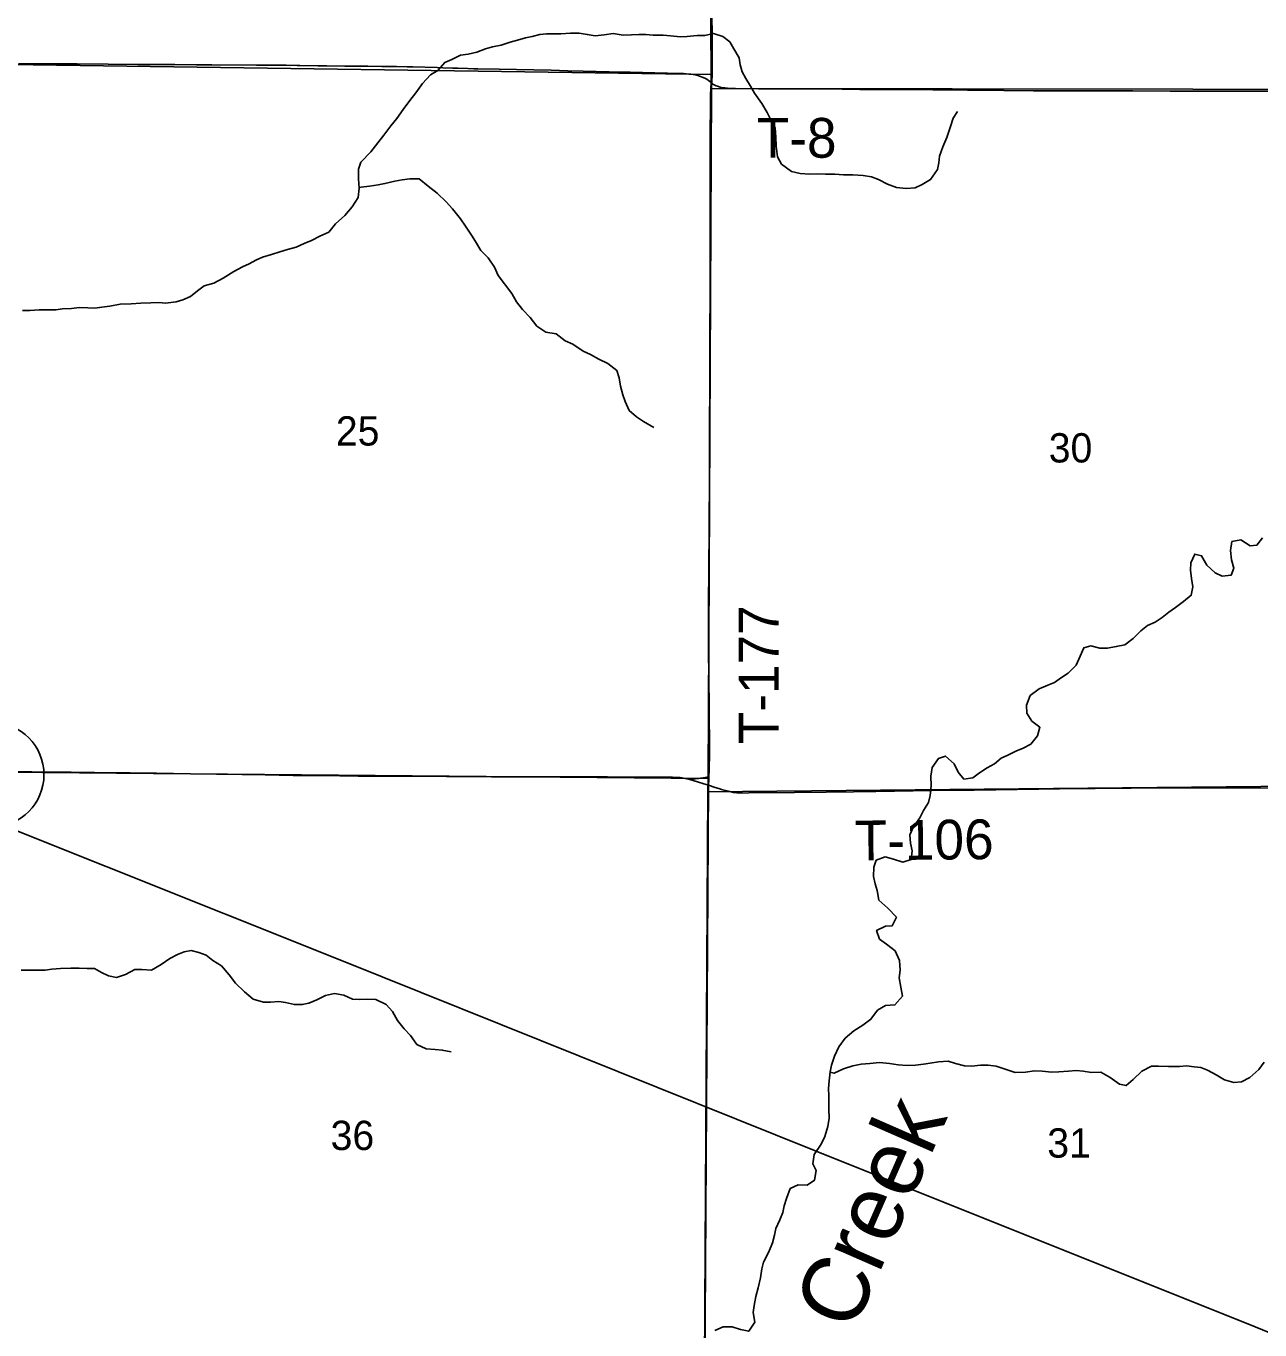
# Model space of a CAD drawing. Extents: x 0 to 34, y 0 to 22.
# Drawn here: x 6.249 to 7.13, y 14.844 to 15.776 of the extents above; entities that cross this region are included whole.
import ezdxf

# ---------------------------------------------------------------- set-up
doc = ezdxf.new("R2010")
doc.units = 0
for name, color, linetype in [('GM_X_Corporation', 7, 'Continuous'), ('GM_X_County_Road', 7, 'Continuous'), ('GM_X_Minor_River', 7, 'Continuous'), ('GM_X_Minor_River_Text', 7, 'Continuous'), ('GM_X_Rail_Line', 7, 'Continuous'), ('GM_X_Section_Text', 7, 'Continuous'), ('GM_X_Township_Road', 7, 'Continuous'), ('GM_X_Township_Road_Text', 7, 'Continuous'), ('GM_X_Unincorporated', 7, 'Continuous')]:
    doc.layers.add(name, color=color, linetype=linetype)

msp = doc.modelspace()

# ---------------------------------------------------------------- linework, layer by layer
at = {"layer": 'GM_X_Corporation'}
for points in [[(6.23242, 16.25473), (6.73708, 16.24308), (6.7375, 16.23213), (6.73921, 15.74137), (6.23752, 15.74845)], [(6.7375, 16.23213), (7.26066, 16.23244), (7.25453, 15.73061), (6.73877, 15.73133), (6.73921, 15.74137)], [(6.23752, 15.74845), (6.73921, 15.74137), (6.73877, 15.73133), (6.7363, 15.23833), (6.23441, 15.24275)], [(6.73877, 15.73133), (7.25453, 15.73061), (7.25449, 15.2338), (6.73624, 15.22867), (6.7363, 15.23833)], [(6.23441, 15.24275), (6.7363, 15.23833), (6.73624, 15.22867), (6.73321, 14.73756), (6.2292, 14.73651)], [(6.73624, 15.22867), (7.25449, 15.2338), (7.2556, 14.73907), (7.23021, 14.73904), (6.73321, 14.73756)]]:
    msp.add_lwpolyline(points, close=True, dxfattribs=at)
msp.add_lwpolyline([(6.73595, 16.2426), (6.73846, 15.73549), (6.73808, 15.72671), (6.738, 15.72314), (6.73783, 15.69487), (6.73776, 15.66131), (6.73773, 15.63955), (6.73782, 15.59698), (6.7376, 15.54447), (6.73755, 15.52303), (6.73734, 15.48512), (6.73724, 15.45653), (6.73703, 15.41551), (6.73664, 15.36176), (6.73672, 15.33255), (6.73686, 15.30862), (6.73704, 15.29091), (6.73715, 15.25673), (6.73708, 15.24461), (6.73683, 15.2396), (6.73675, 15.2376), (6.7366, 15.23378), (6.73352, 14.73769)], dxfattribs=at)
msp.add_lwpolyline([(6.73595, 16.2426), (6.73846, 15.73549), (6.73808, 15.72671), (6.738, 15.72314), (6.73783, 15.69487), (6.73776, 15.66131), (6.73773, 15.63955), (6.73782, 15.59698), (6.7376, 15.54447), (6.73755, 15.52303), (6.73734, 15.48512), (6.73724, 15.45653), (6.73703, 15.41551), (6.73664, 15.36176), (6.73672, 15.33255), (6.73686, 15.30862), (6.73704, 15.29091), (6.73715, 15.25673), (6.73708, 15.24461), (6.73683, 15.2396), (6.73675, 15.2376), (6.7366, 15.23378), (6.73352, 14.73769)], dxfattribs=at)
at = {"layer": 'GM_X_County_Road'}
for points in [[(6.24378, 15.74898), (6.25497, 15.7489), (6.26554, 15.74889), (6.28573, 15.74881), (6.3078, 15.74859), (6.32894, 15.74849), (6.35536, 15.74829), (6.3709, 15.7482), (6.38178, 15.7482), (6.4138, 15.74803), (6.42716, 15.74799), (6.4349, 15.74792), (6.44295, 15.74774), (6.44481, 15.74773), (6.45754, 15.74749), (6.46407, 15.74736), (6.47681, 15.74727), (6.48054, 15.7472), (6.48334, 15.74718), (6.49332, 15.7472), (6.50321, 15.74703), (6.51375, 15.74691), (6.52151, 15.74672), (6.52555, 15.74662), (6.54294, 15.74617), (6.54698, 15.74599), (6.55381, 15.74581), (6.55754, 15.74573), (6.56468, 15.74552), (6.56903, 15.7454), (6.57183, 15.74536), (6.58706, 15.74516), (6.62434, 15.74432), (6.63615, 15.74393), (6.64703, 15.7437), (6.65635, 15.74342), (6.6753, 15.74299), (6.68058, 15.74283), (6.68587, 15.74272), (6.68959, 15.7426), (6.6983, 15.74241), (6.71633, 15.74205), (6.71876, 15.74193), (6.72065, 15.74184), (6.72402, 15.7415), (6.72734, 15.74095), (6.7291, 15.74051), (6.73025, 15.74016), (6.73278, 15.7392), (6.73441, 15.73845), (6.73541, 15.73785), (6.73661, 15.73702), (6.7376, 15.73618), (6.73857, 15.73521)], [(6.23508, 15.24316), (6.25341, 15.24301), (6.28138, 15.24272), (6.29817, 15.24254), (6.32366, 15.24226), (6.3423, 15.24195), (6.36654, 15.24161), (6.40352, 15.24102), (6.42, 15.24077), (6.43988, 15.24044), (6.46008, 15.24035), (6.4865, 15.23998), (6.51944, 15.23981), (6.54959, 15.23966), (6.56544, 15.23968), (6.56917, 15.23966), (6.57414, 15.2396), (6.5816, 15.23952), (6.59061, 15.23947), (6.60087, 15.23945), (6.6105, 15.23947), (6.62511, 15.23944), (6.64096, 15.23939), (6.66458, 15.23935), (6.67577, 15.23925), (6.68352, 15.23919), (6.69595, 15.23919), (6.7031, 15.23922), (6.71089, 15.23913), (6.71494, 15.23896), (6.71646, 15.23886), (6.71793, 15.23865), (6.71992, 15.23831), (6.72229, 15.23775)], [(6.72229, 15.23775), (6.72327, 15.23751), (6.72867, 15.23598), (6.73327, 15.23449), (6.73671, 15.2335)]]:
    msp.add_lwpolyline(points, dxfattribs=at)
at = {"layer": 'GM_X_Minor_River'}
for points in [[(6.45319, 15.62269), (6.45909, 15.6257), (6.46536, 15.62871), (6.47032, 15.63457), (6.47699, 15.64062), (6.48214, 15.64667), (6.48634, 15.65348), (6.48713, 15.65993), (6.48659, 15.66677), (6.48662, 15.6736), (6.48835, 15.67872), (6.4954, 15.68609), (6.50055, 15.69233), (6.50475, 15.69782), (6.50971, 15.70463), (6.5141, 15.70992), (6.51849, 15.71617), (6.52327, 15.7226), (6.52765, 15.72827), (6.53243, 15.7349), (6.53815, 15.74095), (6.54328, 15.74415), (6.54824, 15.74982), (6.55338, 15.75189), (6.55946, 15.75509), (6.56497, 15.75583), (6.57105, 15.75713), (6.57732, 15.75957), (6.58226, 15.76107), (6.58853, 15.76218), (6.59499, 15.76443), (6.60031, 15.76574), (6.60582, 15.76742), (6.61057, 15.76835), (6.61627, 15.76984), (6.62102, 15.77039), (6.63127, 15.77035), (6.63811, 15.77089), (6.64437, 15.77067), (6.65006, 15.76989), (6.65575, 15.76892), (6.6622, 15.76965), (6.66847, 15.77057), (6.67568, 15.7694), (6.68175, 15.76957), (6.68688, 15.76974), (6.69181, 15.76972), (6.69712, 15.76931), (6.70415, 15.76947), (6.70946, 15.76888), (6.71667, 15.76828), (6.72142, 15.76845), (6.72863, 15.76918), (6.73395, 15.76916), (6.74021, 15.77046), (6.74685, 15.76834), (6.75177, 15.76453), (6.75478, 15.75958), (6.75855, 15.75311), (6.75929, 15.74818), (6.76079, 15.74323), (6.76323, 15.73829), (6.76663, 15.73296), (6.76945, 15.72802), (6.77474, 15.72059), (6.77851, 15.71412), (6.78095, 15.70937), (6.78415, 15.70309), (6.7847, 15.69645), (6.78486, 15.68999), (6.78596, 15.6824), (6.78879, 15.67726), (6.79598, 15.67192), (6.80205, 15.67056), (6.80907, 15.66997), (6.8142, 15.67032), (6.82008, 15.67011), (6.82691, 15.67008), (6.83317, 15.66967), (6.83962, 15.66965), (6.84702, 15.66905), (6.85309, 15.66807), (6.85802, 15.66615), (6.86446, 15.6629), (6.8709, 15.66059), (6.87773, 15.65981), (6.88419, 15.66035), (6.88913, 15.66261), (6.89522, 15.66619), (6.90019, 15.67338), (6.90116, 15.67812), (6.90155, 15.68286), (6.90405, 15.68968), (6.90693, 15.69631), (6.90943, 15.70408), (6.91135, 15.70996), (6.91441, 15.71488)], [(6.48708, 15.66056), (6.48865, 15.66069), (6.49454, 15.66142), (6.50062, 15.66234), (6.50555, 15.66327), (6.51258, 15.66495), (6.5179, 15.66607), (6.52322, 15.66661), (6.53005, 15.66677), (6.53648, 15.66143), (6.54292, 15.65647), (6.54934, 15.65037), (6.55388, 15.64523), (6.55954, 15.63818), (6.56312, 15.63285), (6.56746, 15.62657), (6.57029, 15.62182), (6.57406, 15.61554), (6.57935, 15.6102), (6.58388, 15.60354), (6.58632, 15.59765), (6.59614, 15.5847), (6.59953, 15.5788), (6.60387, 15.57328), (6.60916, 15.56775), (6.61407, 15.56147), (6.6205, 15.55708), (6.6279, 15.55591), (6.63433, 15.55095), (6.63964, 15.54846), (6.64721, 15.54368), (6.65232, 15.54119), (6.65838, 15.53794), (6.66463, 15.53469), (6.67126, 15.52973), (6.67294, 15.52459), (6.67387, 15.51852), (6.67536, 15.51244), (6.67705, 15.5075), (6.68006, 15.50122), (6.68516, 15.49664), (6.69027, 15.4934), (6.69747, 15.489)], [(6.24667, 15.5727), (6.2518, 15.57268), (6.25863, 15.57303), (6.26471, 15.57319), (6.2704, 15.57317), (6.27534, 15.57372), (6.2816, 15.57407), (6.2873, 15.5748), (6.29337, 15.57459), (6.2983, 15.57419), (6.30324, 15.57493), (6.30894, 15.57566), (6.31635, 15.57715), (6.32432, 15.5775), (6.33115, 15.57785), (6.33837, 15.5782), (6.34406, 15.57836), (6.34881, 15.57796), (6.3564, 15.57888), (6.36115, 15.58019), (6.36667, 15.58263), (6.37162, 15.58678), (6.37638, 15.59037), (6.38341, 15.59224), (6.39007, 15.59563), (6.39768, 15.60053), (6.40377, 15.60373), (6.40852, 15.60599), (6.41327, 15.60862), (6.41803, 15.61069), (6.42449, 15.61256), (6.43038, 15.61463), (6.43589, 15.61612), (6.44216, 15.6178), (6.44787, 15.62043), (6.45319, 15.62269)], [(6.85635, 15.17994), (6.86282, 15.18219), (6.86888, 15.18065), (6.87533, 15.17853), (6.88141, 15.18041), (6.88219, 15.18667), (6.88089, 15.19198), (6.88053, 15.19806), (6.88303, 15.20374), (6.88761, 15.21017), (6.8901, 15.21548), (6.89373, 15.22116), (6.89489, 15.22609), (6.89568, 15.23291), (6.89552, 15.23994), (6.8963, 15.2462), (6.90088, 15.25244), (6.90602, 15.25432), (6.91207, 15.24879), (6.91489, 15.2427), (6.91904, 15.23775), (6.92531, 15.23867), (6.93026, 15.24226), (6.93578, 15.24584), (6.94091, 15.24866), (6.94568, 15.25282), (6.95043, 15.25489), (6.95614, 15.25771), (6.96127, 15.25997), (6.96679, 15.26279), (6.97156, 15.26884), (6.97329, 15.27491), (6.96761, 15.2793), (6.96403, 15.28501), (6.96387, 15.2907), (6.96636, 15.29752), (6.97284, 15.30243), (6.97911, 15.30487), (6.98386, 15.30694), (6.98881, 15.31033), (6.99357, 15.31354), (6.99929, 15.31921), (7.00216, 15.32565), (7.00466, 15.33152), (7.0096, 15.33302), (7.01623, 15.33147), (7.02155, 15.33126), (7.02782, 15.33256), (7.03389, 15.33386), (7.03999, 15.33839), (7.04551, 15.34387), (7.05028, 15.34765), (7.0556, 15.3499), (7.06055, 15.3533), (7.06531, 15.35707), (7.07007, 15.36047), (7.07597, 15.36462), (7.08149, 15.36915), (7.08247, 15.37522), (7.08154, 15.38111), (7.08081, 15.38718), (7.08102, 15.39231), (7.08389, 15.39856), (7.08882, 15.3974), (7.09259, 15.39074), (7.09845, 15.38521), (7.10357, 15.38272), (7.11002, 15.38364), (7.11175, 15.38857), (7.11026, 15.39446), (7.10953, 15.40111), (7.1105, 15.40756), (7.11696, 15.40886), (7.12359, 15.40446), (7.12834, 15.40501), (7.13234, 15.41031)], [(6.74124, 14.84396), (6.74714, 14.8464), (6.75359, 14.84638), (6.75947, 14.84446), (6.76535, 14.84329), (6.76974, 14.84972), (6.76844, 14.85675), (6.76922, 14.86168), (6.77039, 14.86813), (6.77212, 14.87438), (6.77367, 14.88159), (6.77484, 14.88785), (6.77599, 14.89278), (6.77982, 14.89997), (6.78232, 14.9066), (6.78386, 14.91191), (6.78483, 14.91665), (6.78751, 14.9229), (6.78962, 14.92821), (6.79078, 14.93294), (6.79232, 14.93825), (6.79501, 14.94526), (6.80071, 14.94789), (6.80716, 14.94768), (6.8123, 14.95126), (6.81347, 14.95809), (6.81121, 14.96284), (6.81219, 14.96967), (6.81716, 14.97705), (6.81984, 14.98235), (6.82196, 14.98955), (6.82293, 14.99562), (6.82258, 15.00208), (6.82262, 15.01157), (6.82245, 15.01669), (6.82285, 15.02219), (6.82345, 15.02864), (6.82442, 15.03338), (6.82653, 15.03982), (6.82979, 15.04645), (6.83418, 15.0527), (6.84046, 15.05798), (6.84675, 15.06213), (6.85265, 15.06628), (6.85723, 15.07272), (6.86313, 15.07611), (6.86977, 15.07646), (6.87511, 15.0827), (6.874, 15.08916), (6.87289, 15.0958), (6.87348, 15.1013), (6.87313, 15.10833), (6.86994, 15.11517), (6.86369, 15.11994), (6.85877, 15.12357), (6.85671, 15.12965), (6.86299, 15.13266), (6.86773, 15.13302), (6.8708, 15.13908), (6.86475, 15.14556), (6.85832, 15.15128), (6.85702, 15.15812), (6.85571, 15.16306), (6.8546, 15.16818), (6.85481, 15.17501), (6.85635, 15.17994)], [(6.30314, 15.09953), (6.30807, 15.09723), (6.31376, 15.09607), (6.32022, 15.09813), (6.32688, 15.1017), (6.332, 15.10187), (6.33883, 15.10127), (6.34568, 15.10542), (6.35178, 15.10976), (6.35729, 15.11239), (6.36223, 15.11446), (6.36717, 15.11539), (6.37267, 15.11385), (6.37778, 15.11193), (6.3827, 15.1083), (6.38876, 15.10429), (6.39424, 15.098), (6.39877, 15.0921), (6.4052, 15.08581), (6.41144, 15.08047), (6.41883, 15.07854), (6.42376, 15.07833), (6.42965, 15.07888), (6.43439, 15.07829), (6.44084, 15.07674), (6.44653, 15.07672), (6.45128, 15.07765), (6.4568, 15.08009), (6.46307, 15.0831), (6.46953, 15.08459), (6.47617, 15.08343), (6.48242, 15.08055), (6.48735, 15.08034), (6.49248, 15.0807), (6.49893, 15.08029), (6.50632, 15.07666), (6.51085, 15.07189), (6.51462, 15.06543), (6.51915, 15.05933), (6.52368, 15.05457), (6.5284, 15.04829), (6.53503, 15.04522), (6.54148, 15.04463), (6.54642, 15.04423), (6.55286, 15.04306)], [(6.24564, 15.10129), (6.25267, 15.10126), (6.25798, 15.10142), (6.26292, 15.1014), (6.26766, 15.10195), (6.27374, 15.1025), (6.28114, 15.10284), (6.28703, 15.10263), (6.29291, 15.10261), (6.29803, 15.10239), (6.30314, 15.09953)], [(6.82342, 15.02832), (6.82629, 15.02768), (6.83314, 15.03088), (6.83979, 15.03294), (6.84568, 15.03405), (6.85194, 15.03459), (6.85878, 15.03532), (6.8658, 15.03454), (6.87206, 15.03375), (6.87851, 15.03315), (6.88439, 15.03332), (6.89009, 15.03424), (6.89484, 15.03479), (6.90092, 15.03591), (6.90775, 15.03626), (6.91306, 15.03472), (6.9195, 15.03298), (6.92482, 15.03277), (6.93089, 15.0335), (6.9364, 15.03348), (6.94209, 15.0327), (6.94929, 15.03039), (6.95555, 15.02827), (6.96314, 15.02843), (6.96959, 15.02935), (6.97491, 15.02914), (6.98193, 15.02854), (6.98686, 15.02871), (6.9937, 15.02925), (6.9992, 15.02961), (7.00433, 15.02921), (7.01021, 15.02823), (7.01685, 15.0284), (7.02348, 15.02457), (7.0301, 15.0198), (7.03484, 15.01883), (7.03998, 15.02317), (7.04608, 15.02903), (7.05312, 15.03261), (7.05806, 15.03278), (7.06527, 15.03237), (7.07305, 15.03252), (7.07799, 15.03307), (7.08349, 15.03229), (7.08823, 15.0317), (7.09315, 15.02978), (7.09921, 15.02653), (7.10508, 15.0229), (7.11191, 15.02116), (7.11722, 15.02152), (7.12331, 15.02472), (7.1296, 15.03039), (7.13361, 15.03549)]]:
    msp.add_lwpolyline(points, dxfattribs=at)
at = {"layer": 'GM_X_Rail_Line'}
msp.add_lwpolyline([(4.96716, 15.7129), (5.05909, 15.67461), (5.1678, 15.63018), (5.39384, 15.54176), (5.52024, 15.49129), (5.83989, 15.36317), (6.13681, 15.243), (6.47574, 15.10782), (6.81225, 14.9725), (7.12712, 14.84643), (7.20118, 14.81633), (7.23762, 14.8006), (7.26101, 14.78909), (7.28069, 14.77741), (7.30485, 14.75929), (7.33505, 14.73642), (7.46353, 14.63063), (7.59863, 14.51378), (7.74545, 14.39197), (7.99553, 14.18171), (8.05229, 14.13528), (8.0918, 14.10075), (8.09257, 14.1)], dxfattribs=at)
at = {"layer": 'GM_X_Township_Road'}
for points in [[(6.73694, 15.23933), (6.73719, 15.24434), (6.73726, 15.25646), (6.73715, 15.29064), (6.73697, 15.30835), (6.73683, 15.33227), (6.73675, 15.36148), (6.73714, 15.41524), (6.73735, 15.45626), (6.73745, 15.48484), (6.73766, 15.52275), (6.73772, 15.5442), (6.73793, 15.59671), (6.73784, 15.63928), (6.73787, 15.66103), (6.73794, 15.69459), (6.73811, 15.72287), (6.73819, 15.72644), (6.73857, 15.73521)], [(6.73857, 15.73521), (6.73974, 15.73445), (6.74126, 15.73359), (6.74209, 15.73321), (6.74313, 15.73283), (6.74489, 15.73227), (6.74682, 15.73183), (6.74824, 15.73162), (6.75021, 15.73138), (6.7532, 15.73117), (6.75588, 15.73116), (6.77234, 15.73098), (6.79379, 15.73099), (6.81928, 15.73091), (6.84476, 15.73065), (6.87211, 15.73044), (6.92152, 15.73004), (6.94763, 15.72989), (6.96876, 15.72967), (6.99642, 15.72962), (7.03962, 15.72952), (7.06635, 15.72934), (7.10271, 15.72936), (7.18383, 15.72944)], [(6.72229, 15.23775), (6.72726, 15.23813), (6.72946, 15.2383), (6.73094, 15.23844), (6.73275, 15.23871), (6.73554, 15.23912), (6.73694, 15.23933)], [(6.73671, 15.2335), (6.73686, 15.23733), (6.73694, 15.23933)], [(6.73671, 15.2335), (6.74143, 15.23194), (6.74402, 15.23107), (6.74588, 15.23043), (6.7478, 15.22983), (6.74986, 15.22934), (6.75191, 15.22885), (6.75448, 15.22833), (6.75677, 15.22803), (6.75923, 15.22786), (6.76535, 15.22794), (6.79799, 15.22833), (6.82067, 15.22859), (6.84025, 15.22883), (6.8561, 15.22901), (6.90953, 15.22986), (6.92631, 15.22998), (6.97261, 15.23064), (6.98722, 15.23081), (7.03849, 15.23135), (7.08604, 15.23148), (7.13977, 15.23144)]]:
    msp.add_lwpolyline(points, dxfattribs=at)
at = {"layer": 'GM_X_Unincorporated'}
msp.add_circle((6.2248, 15.24098), 0.0372, dxfattribs=at)

# ---------------------------------------------------------------- texts
at = {"layer": 'GM_X_Minor_River_Text'}
msp.add_text('Creek', height=0.047371, rotation=66.34379, dxfattribs=at).set_placement((6.83984, 14.84172))
at = {"layer": 'GM_X_Section_Text'}
for s, p in [('25', (6.47048, 15.47613)), ('30', (6.97964, 15.46405)), ('36', (6.46673, 14.9728)), ('31', (6.9786, 14.96738))]:
    msp.add_text(s, height=0.020928, rotation=0.00001, dxfattribs=at).set_placement(p)
at = {"layer": 'GM_X_Township_Road_Text'}
for s, rotation, p in [('T-8', 0.00001, (6.7711, 15.68179)), ('T-177', 90, (6.78666, 15.26273)), ('T-106', 0.56026, (6.84118, 15.17971))]:
    msp.add_text(s, height=0.028409, rotation=rotation, dxfattribs=at).set_placement(p)

doc.saveas('drawing.dxf')
